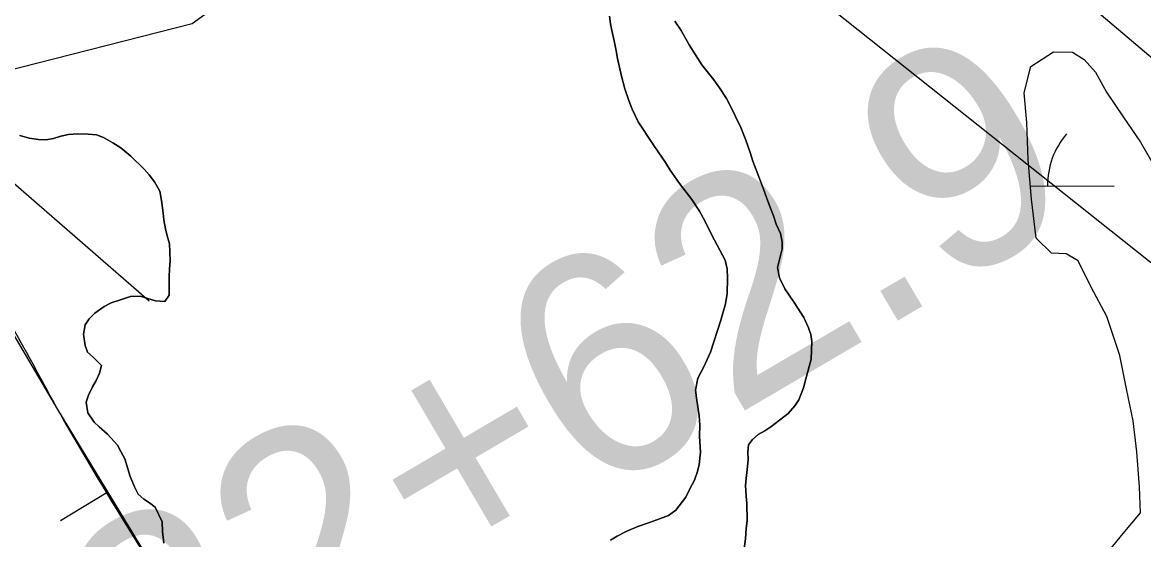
# Model space of a CAD drawing. Extents: x 3187622 to 3225504, y 800805 to 826213.
# Drawn here: x 3198855 to 3199360, y 816059 to 816292 of the extents above; entities that cross this region are included whole.
import ezdxf

# ---------------------------------------------------------------- set-up
doc = ezdxf.new("R2010")
doc.units = 0
for name, color, linetype in [('V-BORW-LINE', 7, 'Continuous'), ('V-ROAD-CNTR', 7, 'Continuous'), ('V-SITE-VEGE', 7, 'Continuous'), ('V-SURV-IDEN', 7, 'Continuous'), ('V-TOPO-MINR', 7, 'Continuous'), ('V-TOPO-SHOR', 7, 'Continuous'), ('V-WETL-SWMP', 7, 'Continuous')]:
    doc.layers.add(name, color=color, linetype=linetype)

msp = doc.modelspace()

# ---------------------------------------------------------------- linework, layer by layer
at = {"layer": 'V-BORW-LINE'}
msp.add_line((3198893.56, 816080.18), (3198872.18, 816067.23), dxfattribs=at)
msp.add_lwpolyline([(3198920.65, 816035.47), (3198871.02, 816117.39), (3198850.86, 816151.64)], dxfattribs=at)
msp.add_spline([(3198902.62, 815601.32), (3198853.16, 815707.39), (3198806.37, 815775.67), (3198739.46, 815849.95), (3198702.19, 815946.17), (3198670.88, 816012.08), (3198647.08, 816069.43), (3198621.14, 816124.54), (3198614.18, 816156.67), (3198641.03, 816184.43), (3198695.92, 816200.93), (3198728.41, 816220.59), (3198753, 816231.12), (3198773.46, 816231.35), (3198830.62, 816185.94), (3198871.02, 816117.39), (3198969.94, 815953.32), (3199041.15, 815812.01), (3199114.59, 815686.73), (3199191.89, 815575.53), (3199287.18, 815471.6), (3199384.63, 815294.6), (3199420.63, 815172.88), (3199443.12, 815091.49), (3199435.02, 815031.34), (3199416.55, 815018.37), (3199342.94, 814990.01), (3199293.65, 814994.12), (3199270.65, 815016.77), (3199218.23, 815108.69), (3199132.6, 815250.26), (3199082.28, 815352.32), (3199001.75, 815473.94), (3198902.62, 815601.32)], degree=3, dxfattribs=at)
at = {"layer": 'V-ROAD-CNTR'}
msp.add_lwpolyline([(3198531.36, 816152.54), (3198684.39, 816217.61), (3198796.4, 816256.56), (3198846.71, 816269.67), (3198931.5, 816291.25), (3199000.71, 816341.5), (3199207.46, 816440.46), (3199286.78, 816483.53), (3199348.29, 816521.91), (3199376.74, 816545.27)], dxfattribs=at)
at = {"layer": 'V-SITE-VEGE'}
for p, q in [((3199119.5, 816294.56), (3199119.92, 816291.14)), ((3199119.92, 816291.14), (3199120.51, 816288.03)), ((3199151.71, 816288.08), (3199148.87, 816292.36)), ((3199120.51, 816288.03), (3199121.56, 816283.46)), ((3199155.33, 816281.68), (3199151.71, 816288.08)), ((3199121.56, 816283.46), (3199122.45, 816278.9)), ((3199161, 816272.63), (3199155.33, 816281.68)), ((3199122.45, 816278.9), (3199123.03, 816275.47)), ((3199123.03, 816275.47), (3199124.83, 816267.47)), ((3199166.4, 816265.86), (3199161, 816272.63)), ((3199124.83, 816267.47), (3199126.34, 816261.76)), ((3199168.93, 816262.23), (3199166.4, 816265.86)), ((3199126.34, 816261.76), (3199128.19, 816256.52)), ((3199172.09, 816257.46), (3199168.93, 816262.23)), ((3199128.19, 816256.52), (3199129.74, 816252.59)), ((3199173.81, 816254.34), (3199172.09, 816257.46)), ((3199129.74, 816252.59), (3199132.39, 816247.01)), ((3199178.66, 816244.33), (3199173.81, 816254.34)), ((3199132.39, 816247.01), (3199139.19, 816236.81)), ((3198858.13, 816239.52), (3198853.93, 816240.74)), ((3198872.29, 816240.55), (3198869.02, 816239.47)), ((3198875.88, 816241.29), (3198872.29, 816240.55)), ((3198879.95, 816241.54), (3198875.88, 816241.29)), ((3198884.66, 816241.44), (3198879.95, 816241.54)), ((3198888.39, 816241.05), (3198884.66, 816241.44)), ((3198891.62, 816239.85), (3198888.39, 816241.05)), ((3199180.83, 816238.76), (3199178.66, 816244.33)), ((3198862.35, 816238.95), (3198858.13, 816239.52)), ((3198865.59, 816238.89), (3198862.35, 816238.95)), ((3198869.02, 816239.47), (3198865.59, 816238.89)), ((3198895.79, 816237.49), (3198891.62, 816239.85)), ((3198899.33, 816235.31), (3198895.79, 816237.49)), ((3198903.81, 816231.49), (3198899.33, 816235.31)), ((3199139.19, 816236.81), (3199141.4, 816233.51)), ((3199182.83, 816233.2), (3199180.83, 816238.76)), ((3198909.87, 816225.68), (3198903.81, 816231.49)), ((3199141.4, 816233.51), (3199144.71, 816228.57)), ((3199184.06, 816229.28), (3199182.83, 816233.2)), ((3198912.09, 816223.04), (3198909.87, 816225.68)), ((3199144.71, 816228.57), (3199146.76, 816225.12)), ((3199146.76, 816225.12), (3199151.04, 816219.19)), ((3199188.23, 816218.31), (3199184.06, 816229.28)), ((3198914.47, 816219.91), (3198912.09, 816223.04)), ((3198916.99, 816215.79), (3198914.47, 816219.91)), ((3198917.72, 816211.55), (3198916.99, 816215.79)), ((3199151.04, 816219.19), (3199156.58, 816211.93)), ((3199190.7, 816211.27), (3199188.23, 816218.31)), ((3198918.42, 816205.85), (3198917.72, 816211.55)), ((3199156.58, 816211.93), (3199160.06, 816206.66)), ((3199191.94, 816208), (3199190.7, 816211.27)), ((3198918.69, 816202.76), (3198918.42, 816205.85)), ((3199160.06, 816206.66), (3199161.62, 816203.71)), ((3199193.33, 816204.56), (3199191.94, 816208)), ((3198919.43, 816198.68), (3198918.69, 816202.76)), ((3199161.62, 816203.71), (3199163.82, 816199.6)), ((3199194.56, 816200.8), (3199193.33, 816204.56)), ((3199196.43, 816196.7), (3199194.56, 816200.8)), ((3198920.18, 816195.58), (3198919.43, 816198.68)), ((3198921.24, 816191.98), (3198920.18, 816195.58)), ((3199163.82, 816199.6), (3199165.07, 816196.81)), ((3199165.07, 816196.81), (3199166.79, 816193.69)), ((3199197.17, 816192.94), (3199196.43, 816196.7)), ((3198921.5, 816188.4), (3198921.24, 816191.98)), ((3199166.79, 816193.69), (3199171.5, 816184.66)), ((3199196.4, 816186.78), (3199197.27, 816189.69)), ((3199197.27, 816189.69), (3199197.17, 816192.94)), ((3198921.58, 816184.18), (3198921.5, 816188.4)), ((3199171.5, 816184.66), (3199172.4, 816180.74)), ((3199195.16, 816181.28), (3199196.4, 816186.78)), ((3198921.12, 816177.2), (3198921.35, 816180.77)), ((3198921.35, 816180.77), (3198921.58, 816184.18)), ((3199172.4, 816180.74), (3199172.64, 816176.52)), ((3199196.04, 816176.71), (3199195.16, 816181.28)), ((3198921.19, 816172.32), (3198921.12, 816177.2)), ((3199172.64, 816176.52), (3199172.51, 816169.69)), ((3199198.39, 816171.79), (3199196.04, 816176.71)), ((3198921.12, 816168.91), (3198921.19, 816172.32)), ((3199172.51, 816169.69), (3199171.77, 816164.99)), ((3199202.65, 816165.54), (3199198.39, 816171.79)), ((3198891.94, 816163.78), (3198895.05, 816165.35)), ((3198895.05, 816165.35), (3198899.3, 816166.73)), ((3198899.3, 816166.73), (3198903.72, 816168.27)), ((3198903.72, 816168.27), (3198908.11, 816168.35)), ((3198908.11, 816168.35), (3198911.5, 816167.31)), ((3198911.5, 816167.31), (3198915.06, 816166.26)), ((3198915.06, 816166.26), (3198919.12, 816166.02)), ((3198919.12, 816166.02), (3198921.12, 816168.91)), ((3199171.77, 816164.99), (3199169.67, 816157.56)), ((3199206.91, 816158.79), (3199202.65, 816165.54)), ((3198885.16, 816158.23), (3198887.65, 816160.78)), ((3198887.65, 816160.78), (3198891.94, 816163.78)), ((3198882.59, 816151.29), (3198883.32, 816155.5)), ((3198883.32, 816155.5), (3198885.16, 816158.23)), ((3199169.67, 816157.56), (3199165.01, 816143.18)), ((3199209.1, 816154.2), (3199206.91, 816158.79)), ((3198883.31, 816146.24), (3198882.59, 816151.29)), ((3199210.18, 816151.09), (3199209.1, 816154.2)), ((3199210.6, 816147.99), (3199210.18, 816151.09)), ((3198884.38, 816143.13), (3198883.31, 816146.24)), ((3199210.29, 816140.03), (3199210.6, 816147.99)), ((3198886.94, 816140.96), (3198884.38, 816143.13)), ((3198890.61, 816137.16), (3198886.94, 816140.96)), ((3199165.01, 816143.18), (3199161.95, 816136.58)), ((3199207.84, 816131.14), (3199210.29, 816140.03)), ((3198889.73, 816133.76), (3198890.61, 816137.16)), ((3199161.95, 816136.58), (3199159.25, 816131.43)), ((3198886.69, 816127.65), (3198888.2, 816130.38)), ((3198888.2, 816130.38), (3198889.73, 816133.76)), ((3199159.25, 816131.43), (3199158.18, 816126.09)), ((3199206.79, 816127.1), (3199207.84, 816131.14)), ((3198884.82, 816123.78), (3198886.69, 816127.65)), ((3199158.18, 816126.09), (3199158.6, 816122.67)), ((3199204.74, 816121.78), (3199206.79, 816127.1)), ((3198883.79, 816120.71), (3198884.82, 816123.78)), ((3198884.51, 816115.82), (3198883.79, 816120.71)), ((3199158.6, 816122.67), (3199159.9, 816114.52)), ((3199199.9, 816115.53), (3199202.9, 816119.05)), ((3199202.9, 816119.05), (3199204.74, 816121.78)), ((3198887.35, 816111.7), (3198884.51, 816115.82)), ((3199159.9, 816114.52), (3199160.15, 816110.29)), ((3199192.15, 816109.51), (3199199.9, 816115.53)), ((3198889.59, 816109.55), (3198887.35, 816111.7)), ((3198893.42, 816106.22), (3198889.59, 816109.55)), ((3199160.15, 816110.29), (3199160.05, 816105.25)), ((3199189.35, 816107.77), (3199192.15, 816109.51)), ((3198897.88, 816101.26), (3198893.42, 816106.22)), ((3199160.05, 816105.25), (3199160.4, 816098.09)), ((3199182.08, 816101.41), (3199183.91, 816103.81)), ((3199183.91, 816103.81), (3199186.39, 816106.04)), ((3199186.39, 816106.04), (3199189.35, 816107.77)), ((3198899.45, 816098.47), (3198897.88, 816101.26)), ((3199181.69, 816098.17), (3199182.08, 816101.41)), ((3198901.17, 816095.18), (3198899.45, 816098.47)), ((3198903.62, 816087.17), (3198901.17, 816095.18)), ((3199160.4, 816098.09), (3199159.8, 816092.58)), ((3199181.56, 816091.67), (3199181.95, 816094.91)), ((3199181.95, 816094.91), (3199181.69, 816098.17)), ((3199159.09, 816089.5), (3199157.72, 816085.47)), ((3199159.8, 816092.58), (3199159.09, 816089.5)), ((3199180.98, 816086.32), (3199181.56, 816091.67)), ((3198905.48, 816082.59), (3198903.62, 816087.17)), ((3199157.72, 816085.47), (3199155.69, 816081.61)), ((3199180.75, 816083.07), (3199180.98, 816086.32)), ((3198907.21, 816079.3), (3198905.48, 816082.59)), ((3198909.76, 816076.98), (3198907.21, 816079.3)), ((3199155.69, 816081.61), (3199153.83, 816077.91)), ((3199180.98, 816078.36), (3199180.75, 816083.07)), ((3198912.33, 816075.3), (3198909.76, 816076.98)), ((3198914.89, 816073.31), (3198912.33, 816075.3)), ((3199153.83, 816077.91), (3199149.33, 816071.98)), ((3199181.24, 816075.1), (3199180.98, 816078.36)), ((3199181.41, 816067.14), (3199181.24, 816075.1)), ((3198918.01, 816066.74), (3198914.89, 816073.31)), ((3199146.03, 816069.6), (3199140.79, 816067.59)), ((3199149.33, 816071.98), (3199146.03, 816069.6)), ((3198918.09, 816062.35), (3198918.01, 816066.74)), ((3199132.29, 816064.67), (3199127.21, 816062.49)), ((3199137.52, 816066.52), (3199132.29, 816064.67)), ((3199140.79, 816067.59), (3199137.52, 816066.52)), ((3199180.77, 816059.18), (3199181.02, 816063.73)), ((3199181.02, 816063.73), (3199181.41, 816067.14)), ((3198918.8, 816057.14), (3198918.09, 816062.35)), ((3199122.94, 816060.3), (3199119.98, 816058.57)), ((3199127.21, 816062.49), (3199122.94, 816060.3)), ((3199180.04, 816054.81), (3199180.77, 816059.18))]:
    msp.add_line(p, q, dxfattribs=at)
at = {"layer": 'V-TOPO-MINR'}
for points in [[(3199519.94, 816058.97), (3199209.6, 816305.78), (3199175.09, 816333.88), (3199141.02, 816362.5), (3199107.61, 816391.89), (3199074.65, 816421.79), (3199012.76, 816479.26), (3199011.1, 816480.84), (3199009.47, 816482.46), (3199006.36, 816485.84), (3198553.12, 817104.61)], [(3199414.11, 816318.88), (3199173.97, 816556.19), (3199151.14, 816578.31), (3199128.03, 816600.13), (3199104.49, 816621.49), (3199080.67, 816642.54), (3198973.04, 816735.79), (3198948.95, 816755.61), (3198924.24, 816774.58), (3198898.59, 816792.26), (3198872.33, 816809.1), (3198863.67, 816809.25), (3198857.82, 816806.9), (3198856.19, 816800.81), (3198857.36, 816792.23), (3199039.87, 816558.82), (3199050.4, 816546.18), (3199061.41, 816534), (3199073.15, 816522.52), (3199085.38, 816511.5), (3199387.69, 816255.46)], [(3198912.21, 816166.13), (3198800.14, 816263.46), (3198797.4, 816266.23), (3198794.97, 816269.21), (3198793.02, 816272.53), (3198791.38, 816276.06), (3198652.63, 816645.84)]]:
    msp.add_lwpolyline(points, dxfattribs=at)
at = {"layer": 'V-TOPO-SHOR'}
for points in [[(3199119.98, 816058.57), (3199122.94, 816060.3), (3199127.21, 816062.49), (3199132.29, 816064.67), (3199137.52, 816066.52), (3199140.79, 816067.59), (3199146.03, 816069.6), (3199149.33, 816071.98), (3199153.83, 816077.91), (3199155.69, 816081.61), (3199157.72, 816085.47), (3199159.09, 816089.5), (3199159.8, 816092.58), (3199160.4, 816098.09), (3199160.05, 816105.25), (3199160.15, 816110.29), (3199159.9, 816114.52), (3199158.6, 816122.67), (3199158.18, 816126.09), (3199159.25, 816131.43), (3199161.95, 816136.58), (3199165.01, 816143.18), (3199169.67, 816157.56), (3199171.77, 816164.99), (3199172.51, 816169.69), (3199172.64, 816176.52), (3199172.4, 816180.74), (3199171.5, 816184.66), (3199166.79, 816193.69), (3199165.07, 816196.81), (3199163.82, 816199.6), (3199161.62, 816203.71), (3199160.06, 816206.66), (3199156.58, 816211.93), (3199151.04, 816219.19), (3199146.76, 816225.12), (3199144.71, 816228.57), (3199141.4, 816233.51), (3199139.19, 816236.81), (3199132.39, 816247.01), (3199129.74, 816252.59), (3199128.19, 816256.52), (3199126.34, 816261.76), (3199124.83, 816267.47), (3199123.03, 816275.47), (3199122.45, 816278.9), (3199121.56, 816283.46), (3199120.51, 816288.03), (3199119.92, 816291.14), (3199119.5, 816294.56)], [(3199148.87, 816292.36), (3199151.71, 816288.08), (3199155.33, 816281.68), (3199161, 816272.63), (3199166.4, 816265.86), (3199168.93, 816262.23), (3199172.09, 816257.46), (3199173.81, 816254.34), (3199178.66, 816244.33), (3199180.83, 816238.76), (3199182.83, 816233.2), (3199184.06, 816229.28), (3199188.23, 816218.31), (3199190.7, 816211.27), (3199191.94, 816208), (3199193.33, 816204.56), (3199194.56, 816200.8), (3199196.43, 816196.7), (3199197.17, 816192.94), (3199197.27, 816189.69), (3199196.4, 816186.78), (3199195.16, 816181.28), (3199196.04, 816176.71), (3199198.39, 816171.79), (3199202.65, 816165.54), (3199206.91, 816158.79), (3199209.1, 816154.2), (3199210.18, 816151.09), (3199210.6, 816147.99), (3199210.29, 816140.03), (3199207.84, 816131.14), (3199206.79, 816127.1), (3199204.74, 816121.78), (3199202.9, 816119.05), (3199199.9, 816115.53), (3199192.15, 816109.51), (3199189.35, 816107.77), (3199186.39, 816106.04), (3199183.91, 816103.81), (3199182.08, 816101.41), (3199181.69, 816098.17), (3199181.95, 816094.91), (3199181.56, 816091.67), (3199180.97, 816086.32), (3199180.75, 816083.07), (3199180.98, 816078.36), (3199181.24, 816075.1), (3199181.41, 816067.14), (3199181.02, 816063.73), (3199180.77, 816059.18), (3199180.04, 816054.81)], [(3198853.93, 816240.74), (3198858.13, 816239.52), (3198862.35, 816238.95), (3198865.59, 816238.89), (3198869.02, 816239.47), (3198872.29, 816240.55), (3198875.88, 816241.29), (3198879.95, 816241.54), (3198884.66, 816241.45), (3198888.39, 816241.05), (3198891.62, 816239.85), (3198895.79, 816237.49), (3198899.33, 816235.31), (3198903.81, 816231.49), (3198909.87, 816225.68), (3198912.09, 816223.04), (3198914.47, 816219.91), (3198916.99, 816215.79), (3198917.72, 816211.55), (3198918.42, 816205.85), (3198918.69, 816202.76), (3198919.43, 816198.68), (3198920.18, 816195.58), (3198921.24, 816191.98), (3198921.5, 816188.4), (3198921.58, 816184.18), (3198921.35, 816180.77), (3198921.12, 816177.2), (3198921.19, 816172.32), (3198921.12, 816168.91), (3198919.12, 816166.02), (3198915.06, 816166.26), (3198911.5, 816167.31), (3198908.11, 816168.35), (3198903.72, 816168.27), (3198899.3, 816166.73), (3198895.05, 816165.35), (3198891.94, 816163.78), (3198887.65, 816160.78)], [(3198887.65, 816160.78), (3198885.16, 816158.23), (3198883.32, 816155.5), (3198882.59, 816151.29), (3198883.31, 816146.24), (3198884.38, 816143.13), (3198886.94, 816140.96), (3198890.61, 816137.16), (3198889.73, 816133.76), (3198888.2, 816130.38), (3198886.69, 816127.65), (3198884.82, 816123.78), (3198883.79, 816120.71), (3198884.51, 816115.82), (3198887.35, 816111.7), (3198889.59, 816109.55), (3198893.42, 816106.22), (3198897.88, 816101.26), (3198899.45, 816098.47), (3198901.17, 816095.18), (3198903.62, 816087.17), (3198905.48, 816082.59), (3198907.21, 816079.3), (3198909.76, 816076.98), (3198912.33, 816075.3), (3198914.89, 816073.31), (3198918.01, 816066.74), (3198918.09, 816062.35), (3198918.8, 816057.14)]]:
    msp.add_lwpolyline(points, dxfattribs=at)
at = {"layer": 'V-WETL-SWMP'}
msp.add_line((3199309.02, 816218.09), (3199346.74, 816218.02), dxfattribs=at)
msp.add_lwpolyline([(3199344.87, 816054.11), (3199350.86, 816061.47), (3199358.68, 816070.75), (3199358.09, 816082.46), (3199356.93, 816098.25), (3199355.25, 816112.26), (3199352.28, 816126.61), (3199349.32, 816141.62), (3199343.48, 816159.29), (3199336.43, 816172.43), (3199330.48, 816184.4), (3199325.18, 816187.43), (3199318.52, 816187.72), (3199311.66, 816194.52), (3199309.56, 816212.11), (3199307.96, 816229.86), (3199307.47, 816246.61), (3199306.26, 816259.96), (3199309.26, 816271.92), (3199319.46, 816278.55), (3199327.91, 816278.39), (3199333.21, 816275.04), (3199338.3, 816269.25), (3199343.33, 816260.38), (3199350.75, 816249.18), (3199358.65, 816237.82), (3199372.18, 816214.32)], dxfattribs=at)
msp.add_arc((3199351.99, 816218.48), 35.25, 139.1115, 180.6551, dxfattribs=at)

# ---------------------------------------------------------------- texts
at = {"layer": 'V-SURV-IDEN'}
msp.add_text('1432+62.9', height=100, rotation=30.4384, dxfattribs=at).set_placement((3198786.73, 815885.58))

doc.saveas('drawing.dxf')
